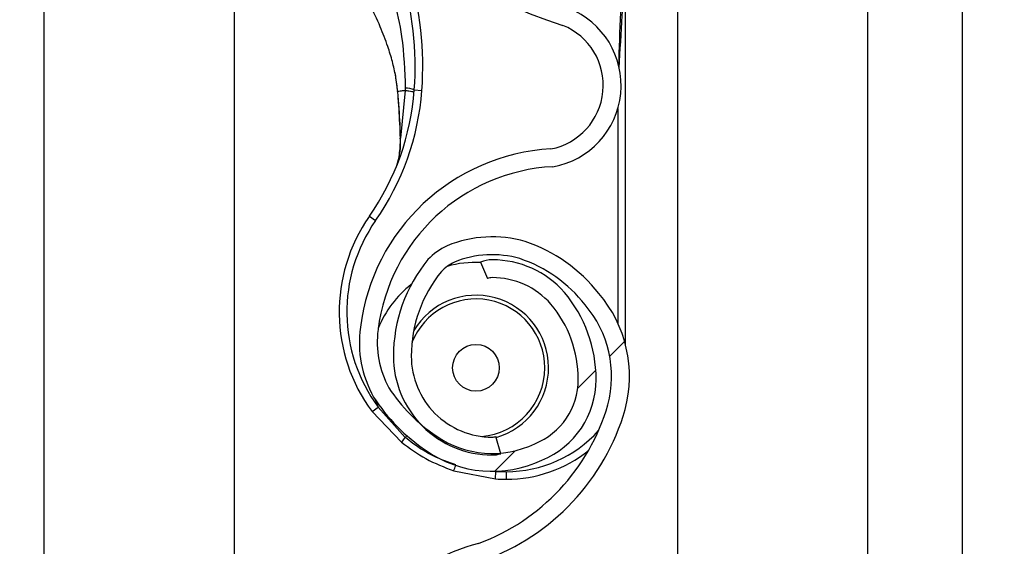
# Model space of a CAD drawing. Header units: inches. Extents: x 170 to 284, y 215 to 248.
# Tile 426 of 656: x 210.7657 to 210.8988, y 222.5097 to 222.5809. Entities that reach past the tile are written whole.
import ezdxf

# ---------------------------------------------------------------- set-up
doc = ezdxf.new("R2010")
doc.units = ezdxf.units.IN
doc.header["$LTSCALE"] = 0.25
doc.header["$MEASUREMENT"] = 0
doc.layers.add('ANNOTATIONS', color=1, linetype='Continuous')
doc.layers.add('RH FRONT OF HOOD', color=7, linetype='Continuous')
doc.styles.add('ARIAL', font='arial.ttf', dxfattribs={"height": 0.09375})
doc.dimstyles.new('STANDARD$0', dxfattribs={"dimtxt": 0.09375, "dimasz": 0.09375, "dimexe": 0.03125, "dimexo": 0.046875, "dimgap": 0.09, "dimtad": 0, "dimtih": 1, "dimtoh": 1, "dimdec": 4, "dimzin": 0, "dimdsep": 46, "dimtxsty": 'ARIAL', "dimcen": 0.09, "dimadec": 0, "dimazin": 0, "dimtfac": 1, "dimtdec": 4, "dimtofl": 0, "dimtmove": 0, "dimatfit": 1, "dimfxl": 1, "dimtolj": 1, "dimtzin": 0, "dimarcsym": 0})
pattern_1 = [(45, (200.7563139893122, 218.4993357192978), (-0.03026527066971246, 0.03026527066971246), [])]

# ---------------------------------------------------------------- blocks, each defined once
blk = doc.blocks.new('*D132')
at = {"layer": 'ANNOTATIONS', "color": 0, "lineweight": -2, "transparency": 16777216}
for p, q in [((210.8125819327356, 224.1544254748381), (212.2530253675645, 224.1544254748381)), ((212.2217753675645, 224.0606754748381), (212.2217753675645, 222.3404997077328)), ((212.2217753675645, 220.1854637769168), (212.2217753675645, 221.9056395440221)), ((211.491250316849, 220.0917137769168), (212.2530253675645, 220.0917137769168))]:
    blk.add_line(p, q, dxfattribs=at)
at = {"layer": 'ANNOTATIONS', "color": 0, "transparency": 16777216}
for points in [[(212.2061503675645, 224.0606754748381), (212.2374003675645, 224.0606754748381), (212.2217753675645, 224.1544254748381)], [(212.2061503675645, 220.1854637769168), (212.2374003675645, 220.1854637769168), (212.2217753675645, 220.0917137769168)]]:
    blk.add_solid(points, dxfattribs=at)
at = {"layer": 'defpoints', "color": 0, "transparency": 16777216}
for p in [(210.7657069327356, 224.1544254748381), (211.444375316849, 220.0917137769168), (212.2217753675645, 220.0917137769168)]:
    blk.add_point(p, dxfattribs=at)
at = {"layer": 'ANNOTATIONS', "color": 0, "transparency": 16777216, "insert": (212.2217753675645, 222.1230696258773), "char_height": 0.09375, "attachment_point": 5, "style": 'ARIAL'}
blk.add_mtext('\\A1;OPENING\\PHEIGHT', dxfattribs=at)

msp = doc.modelspace()

# ---------------------------------------------------------------- hatches: boundary and pattern name
at = {"layer": 'RH FRONT OF HOOD'}
h = msp.add_hatch(dxfattribs=at)
h.set_pattern_fill('ANSI31', color=256, scale=0.34241245, angle=2.8e-322, style=0)
h.set_pattern_definition(pattern_1)
edge = h.paths.add_edge_path(flags=0)
edge.add_arc((210.829581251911, 222.5443492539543), 0.001712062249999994, 450.0000000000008, 472.2104203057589)
edge.add_line((210.8289340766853, 222.5459342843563), (210.8280215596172, 222.548169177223))
edge.add_arc((210.829581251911, 222.5443492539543), 0.004126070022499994, 450, 472.2104203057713, ccw=False)
edge.add_arc((210.829581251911, 222.5354465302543), 0.01302879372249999, 401.47616737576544, 450, ccw=False)
edge.add_arc((210.825335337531, 222.5322963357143), 0.01830194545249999, 359.99999999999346, 400.0613730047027, ccw=False)
edge.add_arc((210.831875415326, 222.5322963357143), 0.01176186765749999, 292.1408576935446, 359.99999999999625, ccw=False)
edge.add_arc((210.829581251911, 222.5355492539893), 0.01566536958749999, 235.2570680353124, 295.4307998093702, ccw=False)
edge.add_arc((210.834820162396, 222.5436644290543), 0.02532140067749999, 212.8542481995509, 235.980933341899, ccw=False)
edge.add_arc((210.826670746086, 222.5372955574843), 0.01504902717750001, 172.1557183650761, 209.3146496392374, ccw=False)
edge.add_arc((210.839100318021, 222.5359601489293), 0.02754708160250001, 453.30850314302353, 532.9325737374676, ccw=False)
edge.add_arc((210.835847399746, 222.5720504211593), 0.008748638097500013, 280.9586189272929, 427.9414322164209)
edge.add_arc((210.8557071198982, 222.6344037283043), 0.05672062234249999, 179.5706357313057, 253.00989973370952, ccw=False)
edge.add_arc((211.014038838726, 222.6356021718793), 0.2150521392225, 163.4260275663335, 180.2060536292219, ccw=False)
edge.add_arc((210.835265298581, 222.6877515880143), 0.02884824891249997, 465.1588434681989, 521.4137567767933, ccw=False)
edge.add_arc((210.817939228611, 222.7422978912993), 0.0284373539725, 290.1205938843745, 343.7190675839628)
edge.add_arc((210.830779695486, 222.7381204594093), 0.01494630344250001, 345.2914408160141, 400.5471921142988)
edge.add_arc((210.827355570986, 222.7363056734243), 0.0187470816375, 397.9578745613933, 431.4396159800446)
edge.add_arc((210.829581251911, 222.7411336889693), 0.0134739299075, 433.8775574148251, 472.2736457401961)
edge.add_arc((210.827013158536, 222.7481531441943), 0.006011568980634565, 474.98253258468, 495.7175736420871)
edge.add_arc((210.836806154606, 222.7408940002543), 0.01816498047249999, 500.8992600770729, 539.9999999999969)
edge.add_arc((210.829581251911, 222.7408940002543), 0.01094007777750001, 539.9999999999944, 629.9999999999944)
edge.add_arc((210.829581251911, 222.7318200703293), 0.001866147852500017, 269.9999999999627, 285.6422464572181)
edge.add_line((210.8300844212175, 222.7300230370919), (210.8307353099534, 222.7276984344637))
edge.add_arc((210.829581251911, 222.7318200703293), 0.004280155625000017, 269.9999999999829, 285.642246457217, ccw=False)
edge.add_arc((210.829581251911, 222.7408940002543), 0.01335408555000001, 179.9999999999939, 269.999999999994, ccw=False)
edge.add_arc((210.836806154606, 222.7408940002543), 0.020578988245, 500.6113583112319, 539.9999999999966, ccw=False)
edge.add_arc((210.827013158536, 222.7481531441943), 0.008425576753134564, 474.5776671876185, 496.4997109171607, ccw=False)
edge.add_arc((210.829581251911, 222.7411336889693), 0.01588793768, 433.6903022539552, 472.47058069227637, ccw=False)
edge.add_arc((210.827355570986, 222.7363056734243), 0.02116108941, 398.10453077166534, 431.5771717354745, ccw=False)
edge.add_arc((210.830779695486, 222.7381204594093), 0.01736031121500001, 345.180248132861, 400.3658533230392, ccw=False)
edge.add_arc((210.817939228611, 222.7422978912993), 0.030851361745, 289.9181572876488, 343.77953759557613, ccw=False)
edge.add_arc((210.835265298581, 222.6877515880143), 0.02643424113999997, 464.9417095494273, 521.3236131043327)
edge.add_arc((211.014038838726, 222.6356021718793), 0.21263813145, 523.4376684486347, 540.2096895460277)
edge.add_arc((210.8557071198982, 222.6344037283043), 0.05430661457, 539.5566266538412, 613.1145348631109)
edge.add_arc((210.835847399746, 222.5720504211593), 0.01116264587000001, 280.06103888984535, 428.5290871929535, ccw=False)
edge.add_arc((210.839100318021, 222.5359601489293), 0.02513307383, 452.9714001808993, 532.970657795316)
edge.add_arc((210.826670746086, 222.5372955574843), 0.01263501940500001, 532.0830472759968, 568.9826967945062)
edge.add_arc((210.834820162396, 222.5436644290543), 0.022907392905, 213.0443063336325, 236.0197152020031)
edge.add_arc((210.829581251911, 222.5355492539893), 0.01325136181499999, 235.1922404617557, 295.7352497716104)
edge.add_arc((210.831875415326, 222.5322963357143), 0.009347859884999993, 291.7225241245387, 359.9999999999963)
edge.add_arc((210.825335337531, 222.5322963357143), 0.01588793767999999, 359.9999999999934, 399.9521788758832)
edge.add_arc((210.829581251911, 222.5354465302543), 0.01061478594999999, 401.6345013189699, 450.0000000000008)
h = msp.add_hatch(dxfattribs=at)
h.set_pattern_fill('ANSI31', color=256, scale=0.34241245, angle=2.8e-322, style=0)
h.set_pattern_definition(pattern_1)
edge = h.paths.add_edge_path(flags=0)
edge.add_arc((210.829581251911, 222.3389017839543), 0.001712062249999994, 450.0000000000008, 472.2104203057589)
edge.add_line((210.8289340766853, 222.3404868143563), (210.8280215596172, 222.342721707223))
edge.add_arc((210.829581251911, 222.3389017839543), 0.004126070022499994, 450, 472.2104203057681, ccw=False)
edge.add_arc((210.829581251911, 222.3299990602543), 0.01302879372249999, 401.47616737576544, 450, ccw=False)
edge.add_arc((210.825335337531, 222.3268488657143), 0.01830194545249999, 359.9999999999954, 400.0613730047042, ccw=False)
edge.add_arc((210.831875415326, 222.3268488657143), 0.01176186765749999, 292.14085769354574, 360, ccw=False)
edge.add_arc((210.829581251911, 222.3301017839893), 0.01566536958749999, 235.2570680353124, 295.43079980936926, ccw=False)
edge.add_arc((210.834820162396, 222.3382169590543), 0.02532140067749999, 212.8542481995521, 235.9809333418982, ccw=False)
edge.add_arc((210.826670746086, 222.3318480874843), 0.01504902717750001, 172.1557183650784, 209.3146496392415, ccw=False)
edge.add_arc((210.839100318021, 222.3305126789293), 0.02754708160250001, 453.30850314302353, 532.9325737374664, ccw=False)
edge.add_arc((210.835847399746, 222.3666029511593), 0.008748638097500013, 280.9586189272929, 427.9414322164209)
edge.add_arc((210.8557071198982, 222.4289562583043), 0.05672062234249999, 179.5706357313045, 253.0098997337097, ccw=False)
edge.add_arc((211.014038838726, 222.4301547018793), 0.2150521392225, 163.4260275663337, 180.2060536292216, ccw=False)
edge.add_arc((210.835265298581, 222.4823041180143), 0.02884824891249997, 465.1588434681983, 521.4137567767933, ccw=False)
edge.add_arc((210.817939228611, 222.5368504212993), 0.0284373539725, 290.1205938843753, 343.7190675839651)
edge.add_arc((210.830779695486, 222.5326729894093), 0.01494630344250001, 345.2914408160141, 400.547192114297)
edge.add_arc((210.827355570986, 222.5308582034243), 0.0187470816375, 397.9578745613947, 431.4396159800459)
edge.add_arc((210.829581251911, 222.5356862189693), 0.0134739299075, 433.8775574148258, 472.273645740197)
edge.add_arc((210.827013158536, 222.5427056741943), 0.006011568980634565, 474.9825325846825, 495.7175736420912)
edge.add_arc((210.836806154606, 222.5354465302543), 0.01816498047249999, 500.899260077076, 539.9999999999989)
edge.add_arc((210.829581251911, 222.5354465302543), 0.01094007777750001, 539.9999999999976, 629.9999999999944)
edge.add_arc((210.829581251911, 222.5263726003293), 0.001866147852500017, 269.9999999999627, 285.6422464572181)
edge.add_line((210.8300844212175, 222.5245755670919), (210.8307353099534, 222.5222509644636))
edge.add_arc((210.829581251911, 222.5263726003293), 0.004280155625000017, 269.9999999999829, 285.64224645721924, ccw=False)
edge.add_arc((210.829581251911, 222.5354465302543), 0.01335408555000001, 179.9999999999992, 269.999999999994, ccw=False)
edge.add_arc((210.836806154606, 222.5354465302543), 0.020578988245, 500.6113583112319, 540, ccw=False)
edge.add_arc((210.827013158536, 222.5427056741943), 0.008425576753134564, 474.5776671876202, 496.4997109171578, ccw=False)
edge.add_arc((210.829581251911, 222.5356862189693), 0.01588793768, 433.69030225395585, 472.4705806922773, ccw=False)
edge.add_arc((210.827355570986, 222.5308582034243), 0.02116108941, 398.1045307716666, 431.57717173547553, ccw=False)
edge.add_arc((210.830779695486, 222.5326729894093), 0.01736031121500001, 345.1802481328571, 400.36585332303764, ccw=False)
edge.add_arc((210.817939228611, 222.5368504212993), 0.030851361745, 289.91815728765, 343.77953759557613, ccw=False)
edge.add_arc((210.835265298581, 222.4823041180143), 0.02643424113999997, 464.9417095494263, 521.3236131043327)
edge.add_arc((211.014038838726, 222.4301547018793), 0.21263813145, 523.4376684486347, 540.2096895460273)
edge.add_arc((210.8557071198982, 222.4289562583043), 0.05430661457, 539.5566266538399, 613.1145348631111)
edge.add_arc((210.835847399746, 222.3666029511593), 0.01116264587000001, 280.06103888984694, 428.5290871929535, ccw=False)
edge.add_arc((210.839100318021, 222.3305126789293), 0.02513307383, 452.9714001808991, 532.9706577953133)
edge.add_arc((210.826670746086, 222.3318480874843), 0.01263501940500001, 532.0830472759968, 568.9826967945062)
edge.add_arc((210.834820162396, 222.3382169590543), 0.022907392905, 213.0443063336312, 236.0197152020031)
edge.add_arc((210.829581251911, 222.3301017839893), 0.01325136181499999, 235.1922404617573, 295.7352497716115)
edge.add_arc((210.831875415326, 222.3268488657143), 0.009347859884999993, 291.7225241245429, 360)
edge.add_arc((210.825335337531, 222.3268488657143), 0.01588793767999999, 359.9999999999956, 399.9521788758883)
edge.add_arc((210.829581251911, 222.3299990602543), 0.01061478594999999, 401.6345013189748, 450.0000000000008)

# ---------------------------------------------------------------- linework, layer by layer
for p, q in [((210.8931489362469, 220.1392235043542), (210.8931489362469, 224.3919861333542)), ((210.8546275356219, 224.3444764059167), (210.8546275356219, 220.1798849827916)), ((210.8803084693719, 224.3444764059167), (210.8803084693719, 220.1392235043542)), ((210.8931489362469, 220.1392235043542), (210.8931489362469, 224.3444764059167)), ((210.7690244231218, 220.1392235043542), (210.7690244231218, 224.2497177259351)), ((210.7947053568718, 222.6290326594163), (210.7947053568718, 222.436658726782)), ((210.8475911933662, 222.5370035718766), (210.8475911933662, 222.5894257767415)), ((210.8164238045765, 222.5737764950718), (210.8167886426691, 222.5711974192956)), ((210.8168306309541, 222.5710451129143), (210.8168166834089, 222.571212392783)), ((210.8178317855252, 222.5713413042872), (210.8171816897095, 222.5649073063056)), ((210.8190535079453, 222.5714404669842), (210.8200779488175, 222.571364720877)), ((210.8465639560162, 222.5689263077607), (210.8465639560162, 222.5399005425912)), ((210.8129731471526, 222.5543523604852), (210.813815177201, 222.553763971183)), ((210.8280215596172, 222.5481691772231), (210.8289340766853, 222.5459342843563)), ((210.8138215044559, 222.5295141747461), (210.8141625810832, 222.5285687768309)), ((210.8133370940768, 222.5279573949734), (210.8141625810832, 222.5285687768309)), ((210.8133370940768, 222.5279573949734), (210.8173154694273, 222.5238127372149)), ((210.8178218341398, 222.5244766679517), (210.8141625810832, 222.5285687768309)), ((210.8178218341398, 222.5244766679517), (210.8180455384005, 222.5246964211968)), ((210.8307353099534, 222.5222509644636), (210.8300844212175, 222.5245755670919)), ((210.8243828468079, 222.5199578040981), (210.8300214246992, 222.5188568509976)), ((210.8300214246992, 222.5188568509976), (210.8300885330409, 222.5198818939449)), ((210.8314978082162, 222.5188085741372), (210.8314978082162, 222.5198358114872))]:
    msp.add_line(p, q, dxfattribs=at)
at = {"layer": 'RH FRONT OF HOOD', "flags": 128}
msp.add_lwpolyline([(210.8171481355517, 222.5648386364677), (210.8171203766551, 222.5648462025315), (210.8171013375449, 222.5648545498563), (210.8170915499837, 222.5648634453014), (210.8170912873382, 222.5648726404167), (210.8171005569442, 222.5648818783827), (210.8171190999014, 222.5648909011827), (210.8171463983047, 222.56489945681), (210.8171816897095, 222.5649073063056)], dxfattribs=at)
at = {"layer": 'RH FRONT OF HOOD'}
msp.add_circle((210.8273888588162, 222.5338747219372), 0.00315523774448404, dxfattribs=at)
for centre, radius, start, end in [((210.8557071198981, 222.6344037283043), 0.0567206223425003, 179.5706357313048, 253.009899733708), ((210.7760269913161, 222.5746218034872), 0.04314396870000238, 355.771303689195, 16.94846748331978), ((210.7760269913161, 222.5746218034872), 0.04417120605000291, 355.7713036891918, 16.94846748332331), ((210.835847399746, 222.5720504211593), 0.01116264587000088, 280.0610388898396, 68.52908719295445), ((210.835847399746, 222.5720504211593), 0.008748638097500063, 280.9586189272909, 67.94143221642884), ((210.8177746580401, 222.5681815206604), 0.003500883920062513, 68.57435782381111, 89.0426180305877), ((210.7849054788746, 222.5739653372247), 0.03424124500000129, 325.0551237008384, 355.771303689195), ((210.7849054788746, 222.5739653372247), 0.03526848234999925, 325.0551237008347, 355.7713036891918), ((210.8168402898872, 222.5708673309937), 0.0001780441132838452, 93.10983558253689, 110.0707638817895), ((210.8167935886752, 222.571064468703), 3.319259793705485e-05, 244.2889319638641, 282.2874080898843), ((210.839100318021, 222.5359601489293), 0.02754708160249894, 93.3085031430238, 172.9325737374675), ((210.839100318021, 222.5359601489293), 0.02513307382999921, 92.9714001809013, 172.9706577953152), ((210.8314978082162, 222.5414077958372), 0.02259922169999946, 145.0551237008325, 216.5248216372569), ((210.8314978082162, 222.5414077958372), 0.02157198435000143, 145.0551237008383, 216.5248216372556), ((210.827013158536, 222.5427056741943), 0.008425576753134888, 114.5776671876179, 136.4997109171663), ((210.829581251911, 222.5356862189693), 0.01588793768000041, 73.69030225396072, 112.4705806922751), ((210.827355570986, 222.5308582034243), 0.02116108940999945, 38.10453077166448, 71.5771717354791), ((210.829581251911, 222.5356862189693), 0.01347392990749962, 73.87755741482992, 112.2736457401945), ((210.836806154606, 222.5354465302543), 0.0205789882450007, 140.6113583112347, 179.9999999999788), ((210.827013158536, 222.5427056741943), 0.006011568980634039, 114.9825325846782, 135.7175736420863), ((210.8273888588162, 222.5338747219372), 0.0142508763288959, 87.35889654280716, 105.8277214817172), ((210.829581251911, 222.5443492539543), 0.004126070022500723, 90, 112.2104203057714), ((210.829581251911, 222.5354465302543), 0.01302879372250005, 41.47616737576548, 90), ((210.827355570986, 222.5308582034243), 0.01874708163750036, 37.95787456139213, 71.43961598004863), ((210.836806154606, 222.5354465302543), 0.01816498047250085, 140.8992600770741, 179.9999999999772), ((210.8273888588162, 222.5338747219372), 0.01425087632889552, 127.8333931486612, 157.952749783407), ((210.829581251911, 222.5443492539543), 0.001712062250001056, 90, 112.2104203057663), ((210.829581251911, 222.5354465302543), 0.01061478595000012, 41.63450131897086, 90), ((210.8273888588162, 222.5338747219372), 0.009810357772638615, 286.1585342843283, 149.0324419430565), ((210.825335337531, 222.5322963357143), 0.01830194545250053, 359.9999999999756, 40.06137300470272), ((210.830779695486, 222.5326729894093), 0.01736031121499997, 345.180248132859, 40.36585332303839), ((210.8273888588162, 222.5338747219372), 0.009303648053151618, 0, 158.4588253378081), ((210.825335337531, 222.5322963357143), 0.01588793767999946, 359.9999999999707, 39.9521788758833), ((210.830779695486, 222.5326729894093), 0.01494630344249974, 345.2914408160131, 40.5471921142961), ((210.826670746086, 222.5372955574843), 0.01504902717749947, 172.1557183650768, 209.3146496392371), ((210.826670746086, 222.5372955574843), 0.01263501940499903, 172.0830472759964, 208.9826967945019), ((210.829581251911, 222.5354465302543), 0.01335408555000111, 179.9999999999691, 269.9999999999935), ((210.829581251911, 222.5354465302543), 0.01094007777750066, 179.9999999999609, 269.9999999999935), ((210.8273888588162, 222.5338747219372), 0.009303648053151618, 274.6412260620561, 0), ((210.831875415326, 222.5322963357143), 0.009347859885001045, 291.7225241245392, 359.9999999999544), ((210.831875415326, 222.5322963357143), 0.01176186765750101, 292.1408576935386, 359.9999999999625), ((210.834820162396, 222.5436644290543), 0.02290739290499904, 213.044306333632, 236.0197152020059), ((210.834820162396, 222.5436644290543), 0.02532140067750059, 212.8542481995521, 235.9809333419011), ((210.817939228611, 222.5368504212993), 0.02843735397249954, 290.1205938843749, 343.7190675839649), ((210.817939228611, 222.5368504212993), 0.03085136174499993, 289.91815728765, 343.7795375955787), ((210.8314978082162, 222.5366140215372), 0.01677821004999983, 269.9999999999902, 317.973460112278), ((210.8244957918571, 222.5188615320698), 0.008721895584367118, 139.9244128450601, 145.4117204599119), ((210.829581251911, 222.5355492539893), 0.01325136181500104, 235.1922404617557, 295.7352497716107), ((210.829581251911, 222.5263726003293), 0.0018661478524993, 269.9999999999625, 285.6422464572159), ((210.829581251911, 222.5355492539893), 0.01566536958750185, 235.2570680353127, 295.4307998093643), ((210.8314978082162, 222.5366140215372), 0.0178054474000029, 269.9999999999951, 308.5921886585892), ((210.829581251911, 222.5263726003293), 0.004280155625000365, 269.9999999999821, 285.6422464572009), ((210.8167873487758, 222.5231312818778), 0.008231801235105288, 337.3243224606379, 342.6867957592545), ((210.8314978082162, 222.5414077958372), 0.0215719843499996, 266.2542590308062, 269.9999999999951), ((210.8314978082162, 222.5414077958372), 0.02259922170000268, 266.2542590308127, 270), ((210.835265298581, 222.4823041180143), 0.02884824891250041, 105.1588434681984, 161.4137567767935)]:
    msp.add_arc(centre, radius, start, end, dxfattribs=at)
for points, knots in [([(210.8467469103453, 222.5744047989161), (210.846883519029, 222.5767660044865), (210.8470898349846, 222.580332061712), (210.8473344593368, 222.5845494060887), (210.8474677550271, 222.5867595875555), (210.8475352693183, 222.58796005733), (210.847562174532, 222.5886177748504), (210.8475751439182, 222.5889808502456), (210.8475817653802, 222.5891813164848), (210.8475853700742, 222.5892923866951), (210.847587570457, 222.5893585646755), (210.8475889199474, 222.5893969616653), (210.8475898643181, 222.5894204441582), (210.8475903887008, 222.5894314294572), (210.8475907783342, 222.589436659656), (210.8475910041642, 222.5894372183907), (210.8475911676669, 222.5894339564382), (210.8475911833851, 222.5894289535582), (210.8475911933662, 222.5894257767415)], [0, 0, 0, 0, 0.4681368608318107, 0.7070129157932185, 0.8371325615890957, 0.9079072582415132, 0.9470740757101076, 0.9687898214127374, 0.9808770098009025, 0.9876679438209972, 0.9915546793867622, 0.9947708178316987, 0.9959953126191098, 0.9972287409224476, 0.9978484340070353, 0.9984730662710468, 0.9990304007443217, 1, 1, 1, 1]), ([(210.8157399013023, 222.5852500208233), (210.8157399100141, 222.5852499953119), (210.8159257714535, 222.5847057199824), (210.8165992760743, 222.5825468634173), (210.817586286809, 222.5780390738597), (210.817742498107, 222.5740164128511), (210.8178331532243, 222.5716819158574)], [0, 0, 0, 0, 5.869764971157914e-06, 0.1252288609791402, 0.4923383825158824, 1, 1, 1, 1]), ([(210.8470468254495, 222.5845196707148), (210.8470034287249, 222.5836450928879), (210.846839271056, 222.5803368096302), (210.8467399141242, 222.5770258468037), (210.8466668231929, 222.574590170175)], [0, 0, 0, 0, 0.2643600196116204, 1, 1, 1, 1]), ([(210.8168166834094, 222.571212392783), (210.8167354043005, 222.5719069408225), (210.8165747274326, 222.5732799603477), (210.816099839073, 222.5753120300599), (210.8154151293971, 222.5775557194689), (210.8144028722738, 222.5801595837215), (210.8135384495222, 222.5819953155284), (210.8130676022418, 222.5829952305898)], [0, 0, 0, 0, 0.1627420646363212, 0.321717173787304, 0.4905672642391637, 0.7225142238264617, 1, 1, 1, 1]), ([(210.8178331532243, 222.5716819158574), (210.8178329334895, 222.5715684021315), (210.8178327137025, 222.5714548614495), (210.8178317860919, 222.5713413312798), (210.8178317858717, 222.5713413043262)], [0, 0, 0, 0, 0.9997625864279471, 1, 1, 1, 1]), ([(210.8167886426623, 222.5711974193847), (210.8167807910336, 222.5711977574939), (210.8167648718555, 222.5711984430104), (210.8167640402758, 222.5712016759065), (210.8167795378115, 222.5712062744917), (210.8168044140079, 222.5712103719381), (210.8168166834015, 222.5712123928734)], [0, 0, 0, 0, 0.2466091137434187, 0.5000000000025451, 0.7533908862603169, 0.9999999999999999, 0.9999999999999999, 0.9999999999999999, 0.9999999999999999]), ([(210.8168006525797, 222.5710320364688), (210.816860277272, 222.5703108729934), (210.8170316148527, 222.5682385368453), (210.8171021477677, 222.5661804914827), (210.8171481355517, 222.5648386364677)], [0, 0, 0, 0, 0.3479954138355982, 1, 1, 1, 1]), ([(210.8178317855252, 222.5713413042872), (210.8177773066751, 222.5713351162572), (210.8175254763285, 222.5713065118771), (210.8171607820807, 222.5712618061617), (210.816920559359, 222.5712273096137), (210.816816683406, 222.5712123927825)], [0, 0, 0, 0, 0.135457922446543, 0.626158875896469, 1, 1, 1, 1]), ([(210.8171816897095, 222.5649073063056), (210.8171283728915, 222.5662372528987), (210.8170467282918, 222.5682738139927), (210.8168862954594, 222.5703312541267), (210.8168306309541, 222.5710451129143)], [0, 0, 0, 0, 0.6530354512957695, 1, 1, 1, 1]), ([(210.8166826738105, 222.5612110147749), (210.8167543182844, 222.5614386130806), (210.8170183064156, 222.562277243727), (210.8171506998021, 222.563614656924), (210.8171751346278, 222.5646338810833), (210.8171816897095, 222.5649073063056)], [0, 0, 0, 0, 0.2141804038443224, 0.7891897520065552, 1, 1, 1, 1]), ([(210.8171481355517, 222.5648386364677), (210.817153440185, 222.5645576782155), (210.8171697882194, 222.5636918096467), (210.8170495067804, 222.562878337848), (210.8169682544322, 222.5623288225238)], [0, 0, 0, 0, 0.3244814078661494, 0.9999999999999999, 0.9999999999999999, 0.9999999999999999, 0.9999999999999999]), ([(210.8173154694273, 222.5238127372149), (210.818388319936, 222.5230239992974), (210.8205696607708, 222.5214203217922), (210.8230980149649, 222.5204505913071), (210.8243828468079, 222.5199578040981)], [0, 0, 0, 0, 0.4918307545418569, 1, 1, 1, 1]), ([(210.8246669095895, 222.5207429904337), (210.8236583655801, 222.5211063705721), (210.8216120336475, 222.521843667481), (210.8193669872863, 222.5232280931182), (210.8181662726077, 222.5241983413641), (210.8178218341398, 222.5244766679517)], [0, 0, 0, 0, 0.4093476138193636, 0.8305647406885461, 1, 1, 1, 1])]:
    msp.add_open_spline(points, degree=3, knots=knots, dxfattribs=at)
msp.add_open_spline([(210.8190246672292, 222.571076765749), (210.8190102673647, 222.5710941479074), (210.8189814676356, 222.5711289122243), (210.818732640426, 222.5711953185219), (210.8183567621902, 222.5712674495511), (210.8180067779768, 222.5713166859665), (210.8178317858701, 222.5713413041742)], degree=3, dxfattribs=at)

# ---------------------------------------------------------------- dimensions: what is measured, and where the dimension line sits
at = {"layer": 'ANNOTATIONS'}
dim = msp.add_linear_dim(base=(212.2217753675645, 220.0917137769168), p1=(210.7657069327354, 224.154425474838), p2=(211.4443753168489, 220.0917137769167), angle=90, text='OPENING\\PHEIGHT', dimstyle='STANDARD$0', dxfattribs=at)
dim.commit()
dim.dimension.update_dxf_attribs({"geometry": '*D132', "text_midpoint": (212.2217753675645, 222.1230696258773)})

doc.saveas('drawing.dxf')
